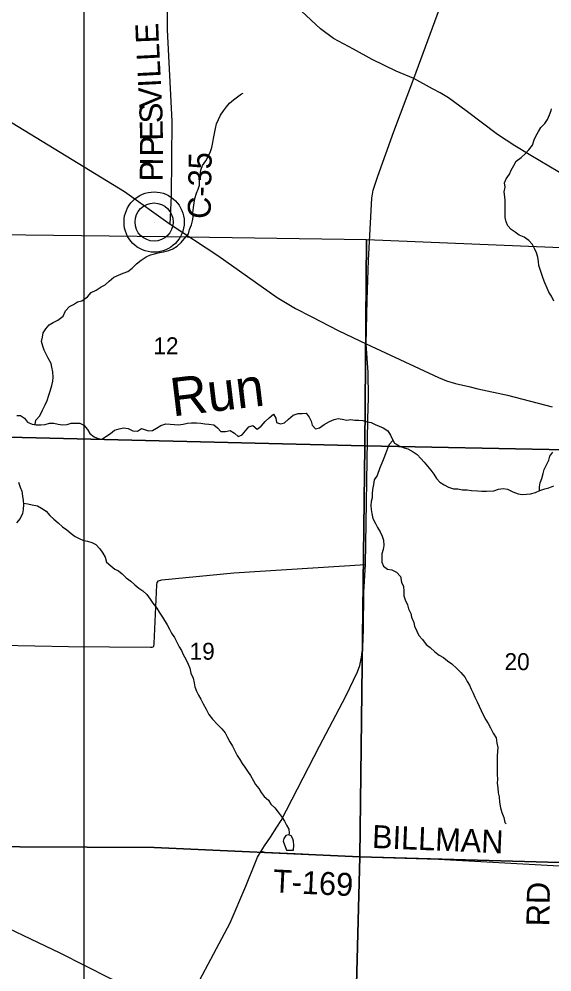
# Model space of a CAD drawing. Extents: x 1759416 to 2214760, y 252598 to 1116833.
# Drawn here: x 2019309 to 2026271, y 846429 to 858871 of the extents above; entities that cross this region are included whole.
import ezdxf

# ---------------------------------------------------------------- set-up
doc = ezdxf.new("R2010")
doc.units = 0
for name, color, linetype in [('GM_X_County_Road', 7, 'Continuous'), ('GM_X_County_Road_Text', 7, 'Continuous'), ('GM_X_Minor_Lake', 7, 'Continuous'), ('GM_X_Minor_River', 7, 'Continuous'), ('GM_X_Minor_River_Text', 7, 'Continuous'), ('GM_X_Section', 7, 'Continuous'), ('GM_X_Section_Text', 7, 'Continuous'), ('GM_X_State_Route', 7, 'Continuous'), ('GM_X_Township_Road', 7, 'Continuous'), ('GM_X_Township_Road_Text', 7, 'Continuous'), ('GM_X_Unincorporated', 7, 'Continuous'), ('GM_X_Unincorporated_Location', 7, 'Continuous'), ('GM_X_US_Route', 7, 'Continuous'), ('SC_Scratch1', 7, 'Continuous')]:
    doc.layers.add(name, color=color, linetype=linetype)

msp = doc.modelspace()

# ---------------------------------------------------------------- linework, layer by layer
at = {"layer": 'GM_X_County_Road'}
for points in [[(2021285, 856194), (2021301, 856564), (2021307, 857537), (2021247, 858729), (2021248, 859738)], [(2010910, 851435), (2011842, 851218), (2012814, 850978), (2013166, 850907), (2013198, 850897), (2013234, 850871), (2013350, 850774), (2014026, 850233), (2014399, 849950), (2014932, 849538), (2015428, 849142), (2015793, 848887), (2016839, 848202), (2017215, 847993), (2018403, 847379), (2018779, 847184), (2019841, 846677), (2020493, 846349), (2020853, 846191), (2021009, 846088), (2021420, 845852)]]:
    msp.add_lwpolyline(points, dxfattribs=at)
at = {"layer": 'GM_X_Minor_Lake'}
for points in [[(2022893, 848018), (2022897, 848085), (2022895, 848135), (2022887, 848169), (2022863, 848205), (2022835, 848221), (2022795, 848211), (2022769, 848171), (2022759, 848137), (2022803, 848020)], [(2022803, 848020), (2022893, 848018)]]:
    msp.add_lwpolyline(points, dxfattribs=at)
at = {"layer": 'GM_X_Minor_River'}
for points in [[(2019519, 853575), (2019526, 853633), (2019580, 853689), (2019616, 853762), (2019652, 853832), (2019676, 853892), (2019696, 853960), (2019716, 854010), (2019736, 854087), (2019748, 854141), (2019754, 854193), (2019749, 854265), (2019739, 854325), (2019727, 854375), (2019691, 854444), (2019661, 854494), (2019637, 854548), (2019621, 854598), (2019603, 854660), (2019613, 854718), (2019623, 854774), (2019659, 854825), (2019702, 854877), (2019756, 854907), (2019814, 854939), (2019884, 854991), (2019916, 855061), (2019968, 855118), (2020022, 855142), (2020074, 855180), (2020128, 855190), (2020202, 855244), (2020250, 855300), (2020316, 855332), (2020380, 855373), (2020432, 855401), (2020484, 855447), (2020546, 855499), (2020606, 855527), (2020670, 855551), (2020730, 855573), (2020788, 855618), (2020842, 855676), (2020906, 855724), (2020968, 855768), (2021028, 855794), (2021078, 855806), (2021144, 855824), (2021198, 855833), (2021264, 855849), (2021320, 855871), (2021374, 855907), (2021428, 855953), (2021466, 856003), (2021522, 856067), (2021536, 856122), (2021560, 856182), (2021576, 856234), (2021584, 856284), (2021580, 856340), (2021587, 856408), (2021597, 856473), (2021605, 856529), (2021625, 856597), (2021647, 856651), (2021667, 856703), (2021667, 856777), (2021677, 856838), (2021685, 856898), (2021707, 856960), (2021747, 857020), (2021779, 857078), (2021810, 857141), (2021826, 857193), (2021842, 857259), (2021848, 857313), (2021864, 857377), (2021874, 857441), (2021890, 857502), (2021914, 857560), (2021942, 857614), (2021980, 857672), (2022020, 857724), (2022058, 857774), (2022110, 857817), (2022214, 857893), (2022238, 857905)], [(2026294, 855189), (2026266, 855253), (2026232, 855303), (2026206, 855357), (2026176, 855428), (2026154, 855482), (2026138, 855534), (2026116, 855602), (2026100, 855654), (2026096, 855706), (2026085, 855760), (2026067, 855818), (2026043, 855875), (2026015, 855925), (2025967, 855981), (2025907, 856023), (2025843, 856051), (2025789, 856087), (2025739, 856121), (2025695, 856171), (2025672, 856223), (2025660, 856279), (2025660, 856334), (2025658, 856386), (2025658, 856450), (2025660, 856500), (2025656, 856550), (2025646, 856616), (2025660, 856674), (2025652, 856731), (2025674, 856785), (2025714, 856845), (2025737, 856897), (2025771, 856959), (2025805, 857014), (2025867, 857064), (2025925, 857114), (2025967, 857164), (2026015, 857226), (2026037, 857292), (2026061, 857343), (2026093, 857403), (2026127, 857453), (2026179, 857509), (2026211, 857559), (2026239, 857622), (2026259, 857678), (2026263, 857700)], [(2019278, 853695), (2019328, 853693), (2019382, 853661), (2019420, 853609), (2019478, 853581), (2019532, 853573), (2019592, 853573), (2019652, 853579), (2019708, 853593), (2019762, 853593), (2019819, 853583), (2019873, 853573), (2019937, 853577), (2019989, 853595), (2020051, 853595), (2020101, 853594), (2020155, 853569), (2020203, 853511), (2020233, 853459), (2020289, 853417), (2020341, 853393), (2020391, 853387), (2020443, 853419), (2020503, 853459), (2020555, 853502), (2020617, 853522), (2020673, 853532), (2020733, 853526), (2020795, 853496), (2020855, 853490), (2020909, 853524), (2020999, 853494), (2021053, 853500), (2021105, 853530), (2021161, 853562), (2021227, 853586), (2021283, 853582), (2021340, 853576), (2021390, 853572), (2021452, 853581), (2021508, 853595), (2021562, 853597), (2021628, 853597), (2021684, 853593), (2021738, 853587), (2021788, 853581), (2021852, 853571), (2021902, 853535), (2021946, 853485), (2022004, 853487), (2022066, 853499), (2022122, 853465), (2022172, 853421), (2022224, 853441), (2022268, 853495), (2022310, 853545), (2022364, 853563), (2022420, 853515), (2022472, 853555), (2022522, 853618), (2022578, 853666), (2022632, 853710), (2022664, 853658), (2022672, 853604), (2022726, 853584), (2022776, 853598), (2022828, 853648), (2022892, 853700), (2022956, 853720), (2023006, 853722), (2023058, 853724), (2023101, 853674), (2023127, 853620), (2023137, 853570), (2023183, 853520), (2023235, 853532), (2023295, 853576), (2023363, 853614), (2023425, 853644)], [(2023425, 853644), (2023477, 853654), (2023529, 853648), (2023591, 853634), (2023643, 853644), (2023697, 853634), (2023749, 853635), (2023801, 853631), (2023857, 853613), (2023911, 853605), (2023963, 853579), (2024013, 853553), (2024067, 853533), (2024126, 853494), (2024160, 853438), (2024182, 853388), (2024212, 853334), (2024282, 853294), (2024340, 853272), (2024390, 853258), (2024456, 853222), (2024508, 853184), (2024556, 853134), (2024600, 853084), (2024647, 853034), (2024689, 852980), (2024727, 852929), (2024761, 852873), (2024807, 852823), (2024861, 852789), (2024921, 852757), (2024985, 852735), (2025039, 852737), (2025103, 852723), (2025163, 852723), (2025221, 852717), (2025296, 852711), (2025356, 852707), (2025414, 852705), (2025510, 852712), (2025572, 852734), (2025634, 852742), (2025692, 852732), (2025760, 852696), (2025828, 852672), (2025880, 852664), (2025940, 852666), (2025992, 852670), (2026054, 852688), (2026114, 852714), (2026178, 852738), (2026228, 852752), (2026296, 852778)], [(2024192, 853369), (2024144, 853314), (2024122, 853264), (2024096, 853196), (2024074, 853137), (2024050, 853073), (2024020, 853011), (2023986, 852911), (2023950, 852853), (2023940, 852792), (2023927, 852730), (2023921, 852672), (2023921, 852620), (2023911, 852570), (2023905, 852520), (2023909, 852465), (2023919, 852413), (2023931, 852349), (2023965, 852283), (2023993, 852233), (2024025, 852175), (2024054, 852119), (2024068, 852065), (2024074, 851998), (2024066, 851946), (2024050, 851888), (2024048, 851836), (2024048, 851778), (2024072, 851728), (2024122, 851688), (2024180, 851678), (2024238, 851650), (2024293, 851593), (2024305, 851519), (2024331, 851461), (2024335, 851403), (2024337, 851341), (2024353, 851287), (2024383, 851224), (2024397, 851168), (2024425, 851110), (2024437, 851060), (2024466, 850992), (2024476, 850942), (2024504, 850878), (2024532, 850823), (2024580, 850769), (2024626, 850705), (2024678, 850667), (2024742, 850607), (2024798, 850565), (2024852, 850533), (2024905, 850491), (2024963, 850453), (2025027, 850391), (2025079, 850341), (2025135, 850272), (2025161, 850222), (2025193, 850172), (2025217, 850122), (2025241, 850068), (2025262, 850016), (2025294, 849954), (2025318, 849900), (2025348, 849843), (2025378, 849779), (2025408, 849723), (2025436, 849673), (2025468, 849615), (2025504, 849547), (2025541, 849487), (2025549, 849416), (2025563, 849360), (2025561, 849310), (2025557, 849248), (2025553, 849190), (2025553, 849134), (2025555, 849082), (2025553, 849007), (2025561, 848947), (2025555, 848893), (2025564, 848833), (2025570, 848767), (2025580, 848715), (2025584, 848646), (2025598, 848574), (2025616, 848512), (2025640, 848446), (2025656, 848380), (2025672, 848362)], [(2026107, 852711), (2026108, 852762), (2026116, 852814), (2026140, 852874), (2026156, 852939), (2026170, 852991), (2026202, 853057), (2026228, 853113), (2026245, 853165), (2026283, 853216)], [(2019303, 852825), (2019323, 852759), (2019346, 852706), (2019354, 852642), (2019364, 852586), (2019366, 852532), (2019364, 852468), (2019356, 852414), (2019322, 852351), (2019274, 852295)], [(2019365, 852551), (2019424, 852540), (2019480, 852528), (2019548, 852514), (2019604, 852486), (2019664, 852446), (2019712, 852388), (2019764, 852340), (2019820, 852294), (2019875, 852242), (2019935, 852200), (2019989, 852153), (2020043, 852115), (2020093, 852089), (2020151, 852061), (2020203, 852053), (2020259, 852035), (2020311, 852009), (2020365, 851953), (2020405, 851895), (2020432, 851843), (2020450, 851779), (2020508, 851731), (2020558, 851687), (2020608, 851665), (2020658, 851625), (2020708, 851574), (2020768, 851532), (2020822, 851482), (2020874, 851440), (2020927, 851404), (2020977, 851358), (2021023, 851296), (2021055, 851246), (2021109, 851178), (2021141, 851126), (2021185, 851061), (2021245, 850963), (2021276, 850903), (2021300, 850851), (2021338, 850795), (2021366, 850743), (2021400, 850676), (2021432, 850626), (2021452, 850572), (2021486, 850512), (2021520, 850448), (2021540, 850394), (2021555, 850332), (2021583, 850266), (2021595, 850203), (2021607, 850153), (2021629, 850097), (2021655, 850041), (2021683, 849989), (2021715, 849929), (2021753, 849859), (2021788, 849790), (2021838, 849728), (2021902, 849662), (2021960, 849604), (2022000, 849552), (2022034, 849490), (2022064, 849434), (2022098, 849379), (2022126, 849317), (2022159, 849257), (2022195, 849205), (2022223, 849151), (2022257, 849101), (2022295, 849049), (2022331, 848993), (2022371, 848926), (2022399, 848876), (2022443, 848824), (2022472, 848774), (2022512, 848720), (2022566, 848670), (2022600, 848620), (2022650, 848572), (2022696, 848514), (2022748, 848447), (2022776, 848397), (2022802, 848345), (2022834, 848293), (2022839, 848243), (2022833, 848221)]]:
    msp.add_lwpolyline(points, dxfattribs=at)
at = {"layer": 'GM_X_Section'}
for points in [[(2018666, 856063), (2021215, 856030), (2023846, 855994), (2023824, 853298), (2018632, 853423), (2018642, 856063)], [(2023846, 855994), (2026602, 855879), (2029104, 855854), (2029080, 853195), (2023824, 853298)], [(2018632, 853423), (2023824, 853298), (2023761, 847932), (2021074, 848052), (2018441, 848066)], [(2029080, 853195), (2028982, 847785), (2023761, 847932), (2023824, 853298)], [(2023761, 847932), (2023623, 842584), (2023064, 842590), (2020970, 842622), (2018344, 842669), (2018441, 848066), (2021074, 848052)], [(2028982, 847785), (2028939, 842497), (2025052, 842562), (2023623, 842584), (2023761, 847932)]]:
    msp.add_lwpolyline(points, close=True, dxfattribs=at)
at = {"layer": 'GM_X_State_Route'}
for points in [[(2014685, 858904), (2015185, 858402), (2015306, 858308), (2015623, 858144), (2015695, 858129), (2015847, 858137), (2016163, 858152), (2016219, 858152), (2016285, 858150), (2017272, 858125), (2017442, 858104), (2017640, 858076), (2018551, 857872), (2018650, 857852), (2018768, 857790), (2020688, 856620), (2021285, 856194), (2021906, 855784), (2022683, 855235), (2022919, 855090), (2023123, 854987), (2023488, 854802), (2023844, 854632)], [(2023844, 854632), (2024790, 854189), (2024894, 854148), (2025009, 854111), (2025183, 854074), (2025303, 854043), (2025690, 853958), (2026273, 853807)]]:
    msp.add_lwpolyline(points, dxfattribs=at)
at = {"layer": 'GM_X_Township_Road'}
for points in [[(2027169, 856393), (2025994, 857087), (2025787, 857215), (2025561, 857363), (2025151, 857672), (2024920, 857843), (2024812, 857907), (2024712, 857961), (2024466, 858093), (2024237, 858191), (2023923, 858342), (2023676, 858477), (2023418, 858618), (2023246, 858744), (2022998, 858973)], [(2018354, 842677), (2018354, 842694), (2018371, 843847), (2018373, 845870), (2018403, 847379), (2018426, 848287), (2018460, 849494), (2018481, 849992), (2018496, 850617), (2018511, 850663), (2018529, 850683), (2018557, 850693), (2018633, 850703), (2019955, 850678), (2021028, 850668), (2021046, 850668), (2021068, 850679), (2021076, 850718), (2021108, 851484), (2021111, 851512), (2021129, 851536), (2021173, 851547), (2022114, 851642), (2023834, 851747)], [(2022472, 848006), (2022526, 847993), (2023010, 847972), (2023764, 847934), (2024790, 847901), (2026365, 847816), (2026587, 847809), (2027985, 847791), (2028595, 847801), (2028748, 847797), (2028906, 847788), (2028973, 847785), (2028986, 847795)]]:
    msp.add_lwpolyline(points, dxfattribs=at)
at = {"layer": 'GM_X_Unincorporated'}
for radius in [393, 249]:
    msp.add_circle((2021073, 856220), radius, dxfattribs=at)
at = {"layer": 'GM_X_Unincorporated_Location'}
msp.add_line((2021073, 856220), (2021073, 856220), dxfattribs=at)
at = {"layer": 'GM_X_US_Route'}
for points in [[(2023844, 854632), (2023858, 855201), (2023875, 855724), (2023916, 856532), (2023937, 856636), (2023994, 856819), (2024205, 857401), (2024466, 858093), (2025424, 860697)], [(2021420, 845852), (2022068, 847069), (2022271, 847549), (2022397, 847864), (2022426, 847927), (2022472, 848006), (2022516, 848076), (2022592, 848191), (2022678, 848318), (2022731, 848408), (2023234, 849379), (2023580, 850028), (2023732, 850348), (2023759, 850429), (2023783, 850540), (2023800, 850668), (2023810, 850900), (2023813, 851386), (2023834, 851747), (2023865, 853646), (2023872, 853930), (2023868, 854256), (2023844, 854632)]]:
    msp.add_lwpolyline(points, dxfattribs=at)
at = {"layer": 'SC_Scratch1'}
msp.add_lwpolyline([(1984253, 880416), (2020157, 880416), (2020157, 844512), (1984253, 844512)], close=True, dxfattribs=at)

# ---------------------------------------------------------------- texts
at = {"layer": 'GM_X_County_Road_Text'}
for s, rotation, p in [('E', 92.2505, (2021137, 858558)), ('L', 92.9369, (2021149, 858335)), ('L', 92.954, (2021160, 858110)), ('I', 92.9561, (2021166, 857987)), ('V', 92.8866, (2021180, 857723)), ('S', 91.8409, (2021186, 857515)), ('E', 90.4338, (2021188, 857283)), ('P', 89.6968, (2021187, 857076)), ('C-35', 88.9684, (2021811, 856260)), ('P', 89.6816, (2021185, 856750)), ('I', 89.6799, (2021187, 856953))]:
    msp.add_text(s, height=300, rotation=rotation, dxfattribs=at).set_placement(p)
at = {"layer": 'GM_X_Minor_River_Text'}
msp.add_text('Run', height=500, rotation=6.8194, dxfattribs=at).set_placement((2021315, 853681))
at = {"layer": 'GM_X_Section_Text'}
for s, p in [('12', (2021064, 854494)), ('19', (2021537, 850506)), ('20', (2025651, 850370))]:
    msp.add_text(s, height=221, rotation=0, dxfattribs=at).set_placement(p)
at = {"layer": 'GM_X_Township_Road_Text'}
for s, rotation, p in [('BILLMAN', 357.5892, (2023916, 848049)), ('T-169', 357.1941, (2022620, 847469)), ('RD', 89.0128, (2026236, 847023))]:
    msp.add_text(s, height=300, rotation=rotation, dxfattribs=at).set_placement(p)

doc.saveas('drawing.dxf')
